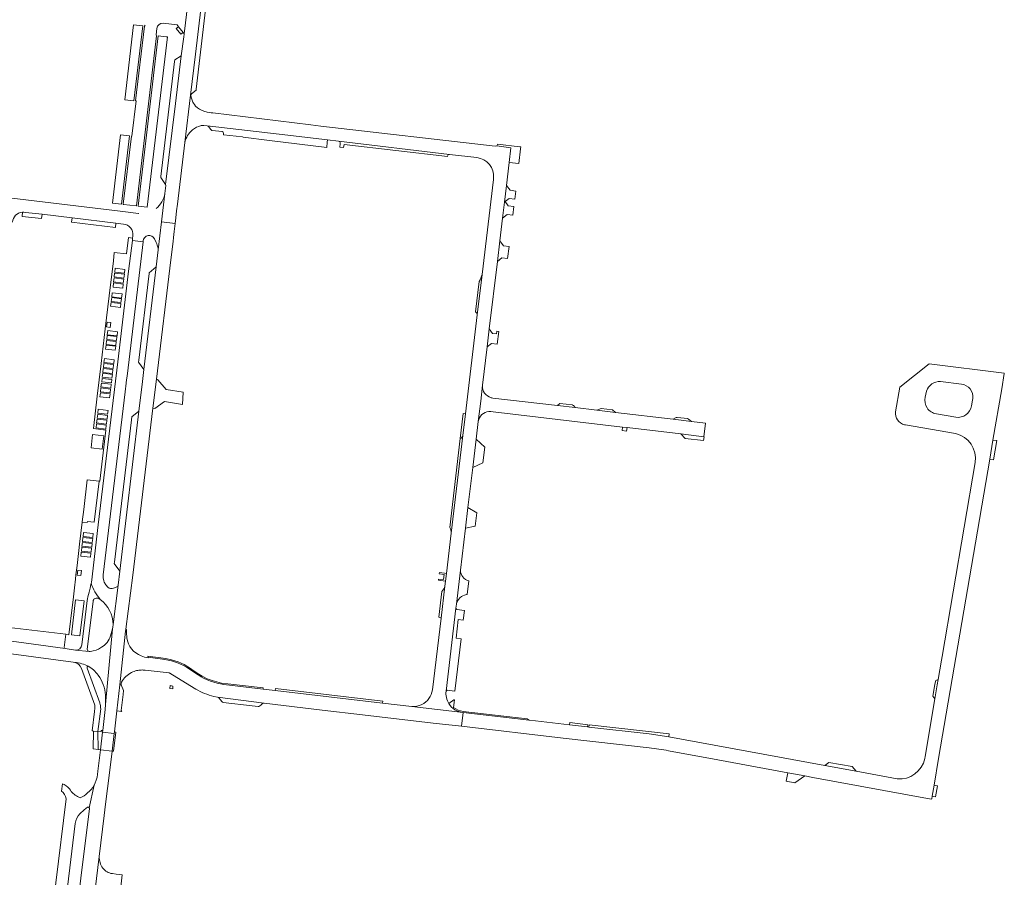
# Model space of a CAD drawing. Header units: metres. Extents: x 166325 to 190320, y 381923 to 404576.
# Tile 296 of 656: x 174469 to 174973, y 386684 to 387123. Entities that reach past the tile are written whole.
import ezdxf

# ---------------------------------------------------------------- set-up
doc = ezdxf.new("R2010")
doc.units = ezdxf.units.M
for name, color, linetype, lineweight in [('B-WE-VH-VERHARDING_ASFALT-GV', 8, 'Continuous', 18), ('B-WE-VH-VERHARDING_BETON-GV', 8, 'Continuous', 18), ('B-WE-VH-VERHARDING_BETONSTRAATSTEEN-GV', 8, 'Continuous', 18), ('B-WE-VH-VERHARDING_STRAATBAKSTEEN-GV', 8, 'Continuous', 18)]:
    doc.layers.add(name, color=color, linetype=linetype, lineweight=lineweight)

msp = doc.modelspace()

# ---------------------------------------------------------------- linework, layer by layer
at = {"layer": 'B-WE-VH-VERHARDING_ASFALT-GV', "flags": 128}
for points in [[(174554.694, 387131.157), (174552.845, 387115.638), (174552.815, 387115.391), (174552.649, 387114.032), (174551.291, 387104.342), (174548.373, 387079.92), (174543.379, 387038.575), (174543.462, 387037.995), (174542.948, 387033.838), (174541.227, 387019.329), (174548.248, 387018.56), (174548.586, 387021.464), (174548.605, 387021.625), (174549.002, 387024.918), (174549.008, 387024.962), (174549.43, 387028.428), (174553.207, 387059.953), (174556.038, 387084.241), (174558.585, 387105.249), (174561.31, 387128.206)], [(174505.226, 386834.282), (174505.099, 386833.702), (174504.634, 386831.759), (174504.159, 386829.805), (174503.545, 386827.379), (174503.34, 386826.369), (174503.189, 386825.401), (174500.496, 386802.827), (174500.494, 386802.802)], [(174503.256, 386800.52), (174506.17, 386824.987), (174506.166, 386825.005)], [(174509.132, 386826.456), (174509.855, 386826.028)], [(174512.49, 386776.962), (174512.61, 386772.16), (174516.212, 386810.985), (174515.179, 386807.352), (174515.176, 386807.333)], [(174491.87, 386800.843), (174491.823, 386800.85), (174455.506, 386805.82), (174454.655, 386799.495), (174464.195, 386798.21), (174496.051, 386793.909), (174496.852, 386793.785)], [(174510.5, 386801.516), (174508.973, 386800.607), (174507.817, 386800.079), (174506.316, 386799.635), (174505.552, 386799.497), (174504.76, 386799.421), (174504.134, 386799.416), (174497.213, 386800.109), (174491.87, 386800.843)], [(174497.213, 386800.109), (174504.134, 386799.416)], [(174500.192, 386790.727), (174507.053, 386771.906)], [(174509.608, 386773.045), (174503.167, 386790.767), (174503.15, 386790.812)], [(174503.174, 386791.557), (174503.185, 386791.581)], [(174503.765, 386791.78), (174504.527, 386791.328), (174505.814, 386790.439), (174506.409, 386789.938), (174506.992, 386789.38), (174507.862, 386788.488), (174508.371, 386787.893), (174508.852, 386787.269)], [(174507.076, 386770.392), (174506.89, 386768.685), (174505.8, 386758.7), (174506.008, 386758.683), (174506.34, 386758.645), (174508.7, 386758.378), (174510.1, 386769.97)], [(174509.841, 386772.304), (174509.837, 386772.321)], [(174498.9, 386609.031), (174501.855, 386632.935), (174501.9, 386633.297), (174505.38, 386662.009), (174509.35, 386694.31), (174511.913, 386715.402), (174512.609, 386721.129), (174514.573, 386737.293), (174515.923, 386748.376), (174509.918, 386749.079), (174508.645, 386738.105), (174508.465, 386736.414)], [(174506.683, 386730.879), (174504.256, 386719.253)], [(174504.31, 386719.038), (174499.985, 386683.245), (174497.865, 386666.743), (174497.78, 386666.082), (174492.62, 386622.61), (174492.42, 386620.79), (174485.64, 386566.27), (174483.688, 386550.79), (174482.49, 386541.29), (174482.471, 386541.139), (174478.291, 386507.49)]]:
    msp.add_lwpolyline(points, dxfattribs=at)
for points in [[(174551.291, 387104.342), (174548.039, 387102.257), (174547.946, 387101.481), (174540.891, 387042.609), (174540.831, 387042.112), (174543.379, 387038.575), (174548.373, 387079.92)], [(174536.873, 386923.986), (174538.638, 386938.729), (174545.961, 386999.897), (174547.152, 387009.248), (174547.393, 387011.274), (174547.758, 387014.35), (174548.248, 387018.56), (174541.227, 387019.329), (174539.537, 387005.072), (174538.505, 386996.413), (174532.227, 386943.737), (174531.306, 386936.043), (174530.676, 386930.711), (174529.676, 386922.384), (174519.91, 386840.494), (174519.036, 386833.371), (174516.557, 386813.211), (174516.366, 386811.765), (174516.212, 386810.985), (174512.61, 386772.16), (174512.44, 386769.73), (174511.12, 386758.89), (174511.05, 386758.08), (174517.01, 386757.38), (174517.09, 386758.17), (174518.39, 386768.95), (174519.85, 386782.271), (174522.867, 386809.787), (174522.97, 386810.725), (174526.625, 386838.386)], [(174538.505, 386996.413), (174534.951, 386993.187), (174534.917, 386992.909), (174529.574, 386948.555), (174529.448, 386947.512), (174532.227, 386943.737)], [(174529.676, 386922.384), (174526.069, 386919.531), (174525.878, 386917.943), (174517.134, 386845.17), (174517.044, 386844.421), (174519.91, 386840.494)], [(174508.7, 386758.378), (174506.34, 386758.645), (174506.26, 386749.505), (174508.727, 386749.219)], [(174517.01, 386757.38), (174511.05, 386758.08), (174509.918, 386749.079), (174515.923, 386748.376)]]:
    msp.add_lwpolyline(points, close=True, dxfattribs=at)
at = {"layer": 'B-WE-VH-VERHARDING_ASFALT-GV'}
for points in [[(174509.855, 386826.028, -0.1027105), (174505.226, 386834.282)], [(174506.166, 386825.005, -0.5552429), (174509.132, 386826.456)], [(174515.176, 386807.333, -0.1724495), (174510.5, 386801.516)], [(174500.494, 386802.802, -0.4109208), (174497.213, 386800.109)], [(174504.134, 386799.416, -0.4100921), (174503.256, 386800.52)], [(174496.852, 386793.785, -0.2523926), (174500.192, 386790.727)], [(174496.852, 386793.785, -0.0975334), (174503.765, 386791.78)], [(174503.15, 386790.812, -0.1919046), (174503.174, 386791.557)], [(174503.185, 386791.581, -0.3977948), (174503.765, 386791.78)], [(174508.852, 386787.269, -0.149631), (174512.49, 386776.962)], [(174509.837, 386772.321, 0.0287505), (174509.608, 386773.045)], [(174507.053, 386771.906, -0.0993824), (174507.076, 386770.392)], [(174510.1, 386769.97, 0.0578108), (174509.841, 386772.304)], [(174508.465, 386736.414, -0.0999079), (174506.683, 386730.879)], [(174504.256, 386719.253, -0.0754984), (174504.31, 386719.038)]]:
    msp.add_lwpolyline(points, format="xyb", dxfattribs=at)
at = {"layer": 'B-WE-VH-VERHARDING_BETON-GV', "flags": 128}
for points in [[(174550.001, 387119.294), (174548.833, 387118.393), (174551.151, 387115.446), (174552.294, 387116.345)], [(174509.325, 386886.526), (174503.229, 386887.302), (174501.427, 386872.136), (174500.676, 386865.793), (174500.645, 386865.534), (174503.204, 386865.34), (174503.296, 386865.976), (174506.753, 386865.658)], [(174511.05, 386758.08), (174511.12, 386758.89), (174510.417, 386758.954), (174510.36, 386758.19), (174508.7, 386758.378), (174508.727, 386749.219), (174509.918, 386749.079)], [(174517.78, 386758.09), (174517.09, 386758.17), (174517.01, 386757.38), (174515.923, 386748.376), (174516.612, 386748.295)]]:
    msp.add_lwpolyline(points, close=True, dxfattribs=at)
at = {"layer": 'B-WE-VH-VERHARDING_BETONSTRAATSTEEN-GV', "flags": 128}
for points in [[(174567.77, 387155.946), (174567.811, 387156.241), (174565.635, 387158.918), (174561.31, 387128.206), (174558.585, 387105.249), (174556.038, 387084.241), (174556.622, 387084.84), (174558.943, 387086.858), (174558.951, 387087.254), (174563.838, 387128.148)], [(174531.615, 387119.744), (174526.974, 387120.321), (174522.423, 387081.911), (174527.068, 387081.402)], [(174539.61, 387114.562), (174529.305, 387027.472), (174533.964, 387026.918), (174544.274, 387114.046), (174543.72, 387114.107)], [(174524.928, 387063.355), (174520.271, 387063.902), (174516.15, 387028.978), (174520.783, 387028.441)], [(174725.107, 387056.711), (174725.224, 387057.703), (174724.76, 387057.758), (174713.391, 387059.105), (174713.376, 387058.977), (174712.962, 387058.224), (174720.248, 387057.339), (174719.345, 387049.788), (174724.215, 387049.187)], [(174721.708, 387027.207), (174718.804, 387027.598), (174717.217, 387029.727), (174719.289, 387031.32), (174722.224, 387030.924), (174722.678, 387035.132), (174719.774, 387035.523), (174717.934, 387037.99), (174716.919, 387029.498), (174715.924, 387021.186), (174718.292, 387023.149), (174721.231, 387022.806)], [(174495.464, 387021.401), (174495.206, 387019.192), (174517.631, 387016.502), (174517.888, 387018.734), (174495.473, 387021.4)], [(174719.306, 387006.763), (174716.38, 387007.146), (174714.548, 387009.678), (174713.273, 386999.018), (174715.656, 387000.96), (174718.458, 387000.62)], [(174522.522, 386995.036), (174517.502, 386995.626), (174517.268, 386993.634), (174522.288, 386993.044)], [(174521.926, 386990.013), (174521.687, 386988.038), (174516.675, 386988.639), (174516.923, 386990.618)], [(174522.232, 386992.515), (174521.99, 386990.532), (174516.976, 386991.141), (174517.223, 386993.125)], [(174521.616, 386987.5), (174516.666, 386988.081), (174516.413, 386985.92), (174521.362, 386985.336)], [(174520.726, 386980.003), (174520.486, 386978.012), (174515.5, 386978.606), (174515.751, 386980.603)], [(174521.028, 386982.515), (174520.774, 386980.369), (174515.801, 386980.95), (174516.056, 386983.102)], [(174520.426, 386977.482), (174520.173, 386975.5), (174515.191, 386976.126), (174515.462, 386978.115)], [(174513.076, 386965.581), (174513.388, 386968.064), (174515.267, 386967.816), (174514.938, 386965.349)], [(174714.007, 386963.221), (174712.948, 386963.343), (174712.78, 386961.977), (174710.873, 386962.19), (174709.164, 386964.661), (174708.052, 386955.366), (174710.287, 386957.107), (174713.223, 386956.791)], [(174518.379, 386960.639), (174513.406, 386961.158), (174513.189, 386959.191), (174518.174, 386958.676)], [(174518.683, 386963.134), (174513.709, 386963.656), (174513.484, 386961.598), (174518.466, 386961.069)], [(174517.786, 386955.653), (174512.835, 386956.216), (174512.598, 386954.23), (174517.56, 386953.673)], [(174518.106, 386958.141), (174517.88, 386956.095), (174512.878, 386956.644), (174513.115, 386958.692)], [(174516.654, 386946.255), (174516.449, 386944.257), (174511.463, 386944.763), (174511.682, 386946.765)], [(174517.006, 386948.762), (174516.777, 386946.759), (174511.771, 386947.329), (174512.004, 386949.333)], [(174516.079, 386941.266), (174515.838, 386939.269), (174510.877, 386939.854), (174511.128, 386941.863)], [(174516.36, 386943.741), (174516.149, 386941.767), (174511.164, 386942.29), (174511.388, 386944.27)], [(174515.182, 386933.741), (174510.213, 386934.339), (174509.964, 386932.353), (174514.943, 386931.757)], [(174515.467, 386936.203), (174515.249, 386934.27), (174510.256, 386934.837), (174510.488, 386936.764)], [(174515.804, 386938.623), (174510.822, 386939.216), (174510.607, 386937.447), (174515.596, 386936.868)], [(174552.39, 386932.237), (174543.669, 386933.595), (174539.298, 386938.415), (174539.323, 386938.642), (174538.638, 386938.729), (174536.873, 386923.986), (174537.889, 386923.843), (174542.759, 386927.348), (174551.993, 386925.839), (174552.39, 386932.225)], [(174514.869, 386931.236), (174514.636, 386929.256), (174509.682, 386929.834), (174509.924, 386931.816)], [(174751.727, 386925.619), (174745.283, 386926.383), (174744.047, 386925.296), (174753.121, 386924.231), (174752.291, 386925.365), (174751.721, 386925.454)], [(174513.573, 386920.283), (174513.335, 386918.313), (174508.337, 386918.908), (174508.585, 386920.883)], [(174513.857, 386922.794), (174508.878, 386923.382), (174508.643, 386921.394), (174513.622, 386920.808)], [(174772.18, 386923.192), (174766.44, 386923.873), (174764.282, 386922.897), (174773.821, 386921.81)], [(174810.81, 386918.608), (174805.357, 386919.255), (174804.931, 386919.13), (174803.316, 386918.267), (174812.645, 386917.148), (174811.229, 386918.366), (174810.813, 386918.424)], [(174512.963, 386915.288), (174508.001, 386915.86), (174507.774, 386913.861), (174512.733, 386913.289)], [(174513.267, 386917.79), (174508.264, 386918.376), (174508.035, 386916.389), (174513.034, 386915.802)], [(174779.691, 386914.003), (174777.39, 386914.275), (174777.164, 386912.463), (174779.446, 386912.182)], [(174505.977, 386910.499), (174505.168, 386903.61), (174510.815, 386902.947), (174511.66, 386909.856)], [(174819.076, 386909.355), (174807.178, 386910.76), (174809.427, 386908.49), (174818.91, 386907.322), (174819.161, 386909.345)], [(174706.814, 386903.914), (174706.832, 386904.061), (174702.426, 386908.101), (174700.692, 386893.626), (174705.858, 386895.93)], [(174969.056, 386907.324), (174967.129, 386907.659), (174965.452, 386897.842), (174967.347, 386897.504)], [(174702.767, 386870.386), (174698.233, 386873.099), (174696.96, 386862.469), (174701.952, 386863.507)], [(174506.313, 386859.725), (174506.103, 386857.734), (174501.109, 386858.256), (174501.326, 386860.251)], [(174505.717, 386854.699), (174500.712, 386855.224), (174500.501, 386853.233), (174505.509, 386852.712)], [(174506.016, 386857.211), (174501.014, 386857.749), (174500.791, 386855.753), (174505.802, 386855.222)], [(174505.116, 386849.684), (174504.906, 386847.703), (174499.899, 386848.233), (174500.111, 386850.216)], [(174505.411, 386852.197), (174500.417, 386852.723), (174500.201, 386850.722), (174505.2, 386850.198)], [(174499.916, 386838.318), (174498.006, 386838.499), (174498.313, 386840.998), (174500.199, 386840.797)], [(174687.162, 386839.256), (174686.121, 386839.395), (174683.583, 386839.735), (174683.492, 386839.055), (174686.072, 386838.716), (174685.735, 386836.147), (174683.168, 386836.47), (174683.082, 386835.829), (174685.588, 386835.491), (174686.695, 386835.342)], [(174501.578, 386825.302), (174499.392, 386807.401), (174495.131, 386807.913), (174497.262, 386825.785)], [(174696.455, 386820.437), (174692.488, 386820.932), (174692.051, 386821.493), (174686.977, 386779.13), (174687.54, 386779.588), (174691.561, 386779.085), (174694.717, 386805.867), (174692.127, 386806.19), (174693.266, 386815.747), (174695.841, 386815.426)], [(174939.101, 386785.005), (174937.862, 386784.485), (174937.685, 386783.939), (174937.67, 386783.941), (174937.427, 386782.53), (174936.383, 386776.457), (174936.413, 386776.453), (174937.401, 386775.04), (174938.638, 386782.291)], [(174521.581, 386777.42), (174521.807, 386779.377), (174520.524, 386782.259), (174519.85, 386782.271), (174518.39, 386768.95), (174520.955, 386768.702), (174520.63, 386769.178)], [(174547.12, 386781.677), (174545.705, 386781.9), (174545.484, 386780.455), (174546.97, 386780.243)], [(174599.588, 386780.488), (174599.461, 386779.399), (174654.472, 386772.972), (174654.638, 386773.939)], [(174759.646, 386761.884), (174750.405, 386762.935), (174750.263, 386761.821), (174759.519, 386760.757)], [(174760.368, 386761.802), (174760.206, 386760.678), (174790.98, 386757.14), (174801.142, 386755.688), (174801.218, 386757.175)], [(174895.057, 386740.543), (174883.032, 386742.576), (174881.028, 386740.98), (174896.996, 386738.018)], [(174870.746, 386735.617), (174861.985, 386737.238), (174861.193, 386732.958), (174865.609, 386732.176)], [(174938.747, 386730.595), (174936.94, 386730.919), (174935.975, 386725.271), (174937.774, 386724.945)]]:
    msp.add_lwpolyline(points, close=True, dxfattribs=at)
for points in [[(174542.153, 387121.118), (174549.198, 387120.327), (174550.001, 387119.294), (174552.294, 387116.345), (174552.845, 387115.638), (174554.694, 387131.157), (174553.868, 387130.453), (174551.001, 387128.009), (174550.171, 387127.301), (174543.496, 387128.054)], [(174532.88, 387120.095), (174532.507, 387119.632), (174527.974, 387081.318), (174528.277, 387081.292), (174526.111, 387063.212), (174525.834, 387063.245), (174521.689, 387028.351), (174521.826, 387028.334), (174528.285, 387027.592), (174528.427, 387027.576), (174538.728, 387114.664), (174538.465, 387115.211), (174538.848, 387118.455)], [(174558.745, 387078.682), (174558.101, 387079.458), (174557.634, 387080.149), (174557.342, 387080.725), (174557.091, 387081.245), (174556.744, 387082.161), (174556.491, 387083.149), (174556.353, 387084.138), (174556.622, 387084.84), (174556.038, 387084.241), (174553.207, 387059.953)], [(174698.233, 386873.099), (174700.692, 386893.626), (174702.426, 386908.101), (174703.502, 386917.093), (174703.507, 386917.123), (174703.511, 386917.152), (174704.747, 386927.628), (174705.698, 386935.664), (174705.704, 386935.731), (174705.712, 386935.798), (174708.052, 386955.366), (174709.164, 386964.661), (174713.273, 386999.018), (174714.548, 387009.678), (174715.924, 387021.186), (174716.919, 387029.498), (174717.934, 387037.99), (174719.345, 387049.788), (174720.248, 387057.339), (174712.962, 387058.224), (174712.149, 387058.077), (174622.925, 387068.393), (174617.74, 387069.023), (174567.524, 387075.173), (174566.785, 387075.264), (174566.722, 387075.272), (174564.655, 387075.548), (174562.86, 387076.027)], [(174561.59, 387068.632), (174562.926, 387068.689), (174564.627, 387068.616), (174601.526, 387064.287), (174626.246, 387061.351), (174631.918, 387060.678), (174688.777, 387053.926), (174702.773, 387052.264)], [(174601.526, 387064.287), (174564.627, 387068.616), (174564.622, 387068.511)], [(174565.251, 387068.195), (174566.559, 387066.663), (174566.83, 387066.346)], [(174567.227, 387066.147), (174572.246, 387065.588)], [(174573.071, 387064.625), (174573.013, 387064.096), (174572.997, 387063.943), (174582.672, 387062.855), (174583.077, 387062.813), (174596.586, 387061.023), (174625.949, 387057.461), (174626.112, 387060.211), (174626.246, 387061.351), (174601.526, 387064.287)], [(174688.777, 387053.926), (174631.918, 387060.678)], [(174632.799, 387059.56), (174632.776, 387059.382), (174632.551, 387057.617), (174634.522, 387057.41), (174634.764, 387058.993), (174687.702, 387052.749), (174687.718, 387052.866), (174687.744, 387053.06)], [(174711.347, 387041.777), (174711.26, 387041.049), (174705.458, 386992.464), (174702.976, 386971.682), (174696.991, 386921.116), (174695.639, 386909.922), (174689.629, 386859.974), (174687.162, 386839.256), (174686.695, 386835.342), (174686.39, 386832.852), (174684.427, 386816.357), (174680.048, 386779.684)], [(174470.004, 387024.328), (174469.799, 387022.166), (174479.829, 387021.037), (174480.063, 387023.226)], [(174480.063, 387023.226), (174471.554, 387024.235)], [(174505.226, 386834.282), (174505.312, 386834.673), (174508.845, 386864.249), (174518.852, 386947.769), (174522.322, 386976.703), (174524.425, 386994.185), (174526.315, 387009.872), (174526.454, 387011.083), (174524.394, 387011.371), (174523.365, 387002.922), (174517.066, 387003.7), (174516.618, 386999.337), (174514.469, 386981.402), (174512.457, 386964.603), (174510.332, 386946.865), (174508.326, 386930.117), (174506.334, 386913.495), (174512.751, 386912.727), (174509.627, 386886.508), (174509.325, 386886.526), (174506.753, 386865.658), (174503.296, 386865.976), (174503.204, 386865.34), (174500.645, 386865.534), (174499.314, 386854.29), (174498.938, 386851.112), (174498.03, 386843.443), (174497.453, 386838.565), (174497.19, 386836.347), (174496.678, 386832.019), (174495.951, 386825.881), (174495.639, 386823.241), (174493.832, 386807.981), (174492.268, 386808.169), (174491.451, 386801.348)], [(174531.787, 387009.207), (174526.315, 387009.872), (174524.425, 386994.185), (174522.322, 386976.703), (174518.852, 386947.769), (174508.845, 386864.249), (174505.312, 386834.673), (174505.226, 386834.282)], [(174513.821, 386832.333), (174512.74, 386833.484), (174511.908, 386834.809), (174511.637, 386835.557), (174511.406, 386837.109), (174511.387, 386837.885), (174511.428, 386838.664), (174522.624, 386932.375), (174523.146, 386936.774), (174523.184, 386937.088), (174523.749, 386941.749), (174531.782, 387009.175), (174531.787, 387009.207)], [(174702.976, 386971.682), (174705.458, 386992.464)], [(174703.888, 386988.832), (174702.046, 386973.354)], [(174800.938, 386748.556), (174826.216, 386743.859), (174861.985, 386737.238), (174870.746, 386735.617), (174874.861, 386734.855), (174935.503, 386723.769), (174935.745, 386723.924), (174935.975, 386725.271), (174936.94, 386730.919), (174939.27, 386744.563), (174956.108, 386843.136), (174965.452, 386897.842), (174967.129, 386907.659), (174971.601, 386933.839), (174972.945, 386941.708), (174972.799, 386941.929), (174934.434, 386946.722), (174919.414, 386934.663), (174917.249, 386922.168)], [(174705.698, 386935.664), (174704.747, 386927.628), (174703.511, 386917.152)], [(174940.303, 386937.637), (174950.97, 386936.329)], [(174932.375, 386929.637), (174933.065, 386932.687)], [(174773.821, 386921.81), (174764.282, 386922.897), (174753.121, 386924.231), (174744.047, 386925.296), (174710.95, 386929.155)], [(174956.837, 386928.847), (174956.704, 386928.065), (174956.197, 386925.1)], [(174696.991, 386921.116), (174695.83, 386921.229), (174694.301, 386908.446)], [(174695.639, 386909.922), (174696.991, 386921.116)], [(174709.947, 386922.234), (174711.129, 386922.095), (174777.39, 386914.275), (174779.691, 386914.003), (174807.178, 386910.76), (174819.076, 386909.355), (174819.872, 386916.303), (174812.645, 386917.148), (174803.316, 386918.267), (174773.821, 386921.81)], [(174948.097, 386919.277), (174938.141, 386921.006)], [(174921.852, 386915.491), (174922.376, 386915.399), (174947.945, 386910.915)], [(174689.629, 386859.974), (174695.639, 386909.922)], [(174694.301, 386908.446), (174688.857, 386862.913)], [(174958.082, 386896.213), (174941.123, 386796.85), (174940.805, 386794.985), (174939.101, 386785.005), (174938.638, 386782.291), (174937.401, 386775.04), (174932.365, 386745.533), (174932.198, 386744.556)], [(174686.977, 386779.13), (174692.051, 386821.493), (174692.314, 386823.683), (174694.384, 386840.962), (174696.96, 386862.469), (174698.233, 386873.099)], [(174694.384, 386840.962), (174692.314, 386823.683)], [(174697.444, 386828.501), (174697.778, 386828.498), (174698.625, 386835.549)], [(174516.557, 386813.211), (174519.036, 386833.371)], [(174518.691, 386832.723), (174518.015, 386832.316), (174516.728, 386831.771), (174516.714, 386831.762)], [(174684.898, 386830.153), (174683.325, 386817.003), (174684.427, 386816.357), (174686.39, 386832.852)], [(174509.855, 386826.028), (174509.861, 386826.026)], [(174491.451, 386801.348), (174492.268, 386808.169), (174463.222, 386811.654), (174442.689, 386814.118), (174442.743, 386814.678), (174431.823, 386815.914), (174431.755, 386815.423), (174402.447, 386818.95), (174402.525, 386819.646), (174401.728, 386819.746), (174401.311, 386819.799), (174401.232, 386819.113), (174384.027, 386821.098), (174384.157, 386822.116)], [(174435.231, 386808.589), (174441.647, 386807.713), (174441.983, 386809.869), (174448.264, 386808.978), (174447.945, 386806.853), (174449.234, 386806.677), (174449.541, 386808.84), (174455.794, 386807.964), (174455.506, 386805.82), (174491.823, 386800.85)], [(174523.494, 386806.289), (174523.332, 386809.071), (174523.353, 386810.651), (174522.97, 386810.725), (174522.867, 386809.787), (174519.85, 386782.271), (174520.524, 386782.259), (174520.537, 386783), (174520.839, 386783.705)], [(174491.823, 386800.85), (174491.87, 386800.843), (174497.213, 386800.109)], [(174534.279, 386796.925), (174534.425, 386796.415), (174543.002, 386795.308)], [(174573.187, 386782.468), (174593.301, 386780.118), (174593.368, 386780.694), (174575.291, 386782.813), (174571.999, 386783.199), (174567.124, 386784.583), (174566.124, 386784.867), (174564.714, 386785.43), (174562.497, 386786.482), (174562.098, 386786.72), (174560.295, 386787.798), (174558.054, 386789.335), (174556.055, 386790.676), (174552.835, 386792.669), (174549.73, 386794.051), (174546.455, 386795.15), (174543.418, 386795.77), (174534.279, 386796.925)], [(174543.002, 386795.308), (174534.425, 386796.415), (174534.376, 386796.135)], [(174525.805, 386788.586), (174526.514, 386788.91), (174527.306, 386789.205)], [(174531.885, 386789.883), (174532.923, 386789.76), (174545.102, 386788.369), (174545.343, 386788.307), (174545.523, 386788.221), (174557.906, 386780.653), (174558.79, 386780.112)], [(174560.067, 386787.379), (174559.682, 386787.641), (174555.439, 386790.529)], [(174669.456, 386771.221), (174654.472, 386772.972), (174599.461, 386779.399), (174593.301, 386780.118), (174573.187, 386782.468)], [(174568.038, 386776.378), (174569.99, 386775.975), (174593.794, 386772.899), (174623.598, 386769.393), (174644.283, 386766.96), (174680.482, 386762.712), (174694.877, 386761.055), (174695.687, 386768.093), (174669.456, 386771.221)], [(174593.794, 386772.899), (174569.99, 386775.975)], [(174570.648, 386775.627), (174570.664, 386775.607), (174571.45, 386774.64), (174572.2, 386773.718)], [(174572.848, 386773.316), (174587.756, 386771.571), (174590.75, 386771.234)], [(174690.847, 386770.763), (174691.306, 386774.587), (174691.035, 386774.618), (174688.469, 386772.66)], [(174591.48, 386771.431), (174592.252, 386772.055), (174593.037, 386772.692), (174593.043, 386772.697)], [(174669.456, 386771.221), (174695.687, 386768.093)], [(174801.142, 386755.688), (174790.98, 386757.14), (174760.206, 386760.678), (174759.519, 386760.757), (174750.263, 386761.821), (174732.774, 386763.831), (174729.626, 386764.193), (174695.687, 386768.093), (174694.877, 386761.055), (174746.985, 386755.056), (174791.029, 386749.995)], [(174695.687, 386768.093), (174729.626, 386764.193)], [(174728.491, 386764.922), (174695.79, 386768.686)], [(174918.097, 386734.103), (174896.996, 386738.018), (174881.028, 386740.98), (174801.142, 386755.688)], [(174490.456, 386731.661), (174490.015, 386727.899)], [(174494.587, 386728.283), (174494.084, 386729.116)], [(174492.364, 386723.852), (174487.115, 386680.944), (174485.865, 386670.731), (174473.54, 386569.983)], [(174499.398, 386716.267), (174501.665, 386718.345), (174503.325, 386719.595)], [(174493.095, 386678.76), (174497.1, 386711.33)], [(174509.35, 386694.31), (174505.38, 386662.009)], [(174513.647, 386679.434), (174520.375, 386678.899), (174521.135, 386685.03)], [(174521.135, 386685.03), (174518.075, 386685.302), (174516.078, 386685.615)]]:
    msp.add_lwpolyline(points, dxfattribs=at)
at = {"layer": 'B-WE-VH-VERHARDING_BETONSTRAATSTEEN-GV'}
for points in [[(174538.848, 387118.455, -0.3984057), (174542.153, 387121.118)], [(174562.86, 387076.027, -0.1294274), (174558.745, 387078.682)], [(174553.207, 387059.953, -0.1741963), (174557.132, 387066.434)], [(174557.132, 387066.434, -0.1122893), (174561.59, 387068.632)], [(174564.622, 387068.511, -0.1851404), (174565.251, 387068.195)], [(174566.83, 387066.346, 0.116969), (174567.227, 387066.147)], [(174572.246, 387065.588, -0.3794711), (174573.071, 387064.625)], [(174631.918, 387060.678, -0.3937962), (174632.799, 387059.56)], [(174687.744, 387053.06, -0.3743377), (174688.777, 387053.926)], [(174702.773, 387052.264, -0.4032907), (174711.347, 387041.777)], [(174471.554, 387024.235, 0.0703018), (174470.004, 387024.328)], [(174705.458, 386992.464, -0.1002859), (174703.888, 386988.832)], [(174702.046, 386973.354, -0.2531219), (174702.976, 386971.682)], [(174710.091, 386929.321, -0.3656933), (174705.698, 386935.664)], [(174933.065, 386932.687, -0.3345701), (174940.303, 386937.637)], [(174950.97, 386936.329, -0.4086612), (174956.837, 386928.847)], [(174710.95, 386929.155, -0.0369959), (174710.091, 386929.321)], [(174938.141, 386921.006, -0.4257914), (174932.375, 386929.637)], [(174956.197, 386925.1, -0.3961888), (174948.097, 386919.277)], [(174703.511, 386917.152, -0.3458916), (174708.984, 386922.232)], [(174708.984, 386922.232, -0.039462), (174709.947, 386922.234)], [(174917.249, 386922.168, 0.3929744), (174921.852, 386915.491)], [(174694.301, 386908.446, 0.2664764), (174695.639, 386909.922)], [(174947.945, 386910.915, -0.3926788), (174958.082, 386896.213)], [(174688.857, 386862.913, -0.149026), (174689.629, 386859.974)], [(174698.625, 386835.549, -0.3437664), (174694.384, 386840.962)], [(174516.714, 386831.762, -0.3170298), (174513.821, 386832.333)], [(174519.036, 386833.371, -0.172497), (174518.691, 386832.723)], [(174686.39, 386832.852, -0.1551751), (174684.898, 386830.153)], [(174692.314, 386823.683, -0.3108132), (174697.444, 386828.501)], [(174509.861, 386826.026, -0.2240479), (174516.557, 386813.211)], [(174530.783, 386797.057, -0.2551984), (174523.494, 386806.289)], [(174491.823, 386800.85, -0.411278), (174491.451, 386801.348)], [(174534.376, 386796.135, -0.0761715), (174530.783, 386797.057)], [(174555.439, 386790.529, 0.1051968), (174543.002, 386795.308)], [(174520.839, 386783.705, -0.1431977), (174525.805, 386788.586)], [(174527.306, 386789.205, -0.0492984), (174529.703, 386789.779)], [(174529.703, 386789.779, -0.0439838), (174531.885, 386789.883)], [(174573.187, 386782.468, -0.1164335), (174560.067, 386787.379)], [(174558.79, 386780.112, 0.0793483), (174568.038, 386776.378)], [(174680.048, 386779.684, -0.2489841), (174674.567, 386772.183)], [(174688.469, 386772.66, -0.1715621), (174686.977, 386779.13)], [(174569.99, 386775.975, -0.1421535), (174570.648, 386775.627)], [(174572.2, 386773.718, 0.195178), (174572.848, 386773.316)], [(174593.043, 386772.697, -0.1597345), (174593.794, 386772.899)], [(174590.75, 386771.234, 0.1804548), (174591.48, 386771.431)], [(174674.567, 386772.183, -0.1334602), (174669.456, 386771.221)], [(174688.469, 386772.66, 0.2244429), (174695.687, 386768.093)], [(174695.79, 386768.686, -0.1414284), (174690.847, 386770.763)], [(174729.626, 386764.193, -0.0882372), (174728.491, 386764.922)], [(174791.029, 386749.995, -0.0130323), (174800.938, 386748.556)], [(174932.198, 386744.556, -0.3800145), (174918.097, 386734.103)], [(174490.015, 386727.899, -0.2179893), (174492.364, 386723.852)], [(174494.084, 386729.116, 0.1250847), (174490.456, 386731.661)], [(174498.933, 386724.794, -0.1433335), (174494.587, 386728.283)], [(174506.683, 386730.879, -0.0879986), (174503.429, 386726.909)], [(174499.604, 386724.506, -0.2274793), (174498.933, 386724.794)], [(174503.429, 386726.909, -0.1035071), (174499.604, 386724.506)], [(174503.325, 386719.595, -0.425186), (174504.256, 386719.253)], [(174497.1, 386711.33, -0.1420555), (174499.398, 386716.267)], [(174511.194, 386688.441, -0.1558226), (174509.35, 386694.31)], [(174516.078, 386685.615, -0.185483), (174511.194, 386688.441)]]:
    msp.add_lwpolyline(points, format="xyb", dxfattribs=at)
at = {"layer": 'B-WE-VH-VERHARDING_STRAATBAKSTEEN-GV', "flags": 128}
for points in [[(174529.612, 387023.679), (174529.401, 387023.704), (174520.098, 387024.817), (174427.55, 387035.879)], [(174537.616, 387010.635), (174538.481, 387008.835), (174538.788, 387008.131), (174539.064, 387007.377), (174539.465, 387005.858), (174539.537, 387005.072), (174541.227, 387019.329), (174542.948, 387033.838)], [(174471.554, 387024.235), (174480.063, 387023.226), (174495.464, 387021.401), (174495.473, 387021.4), (174517.888, 387018.734), (174521.714, 387018.268), (174521.81, 387018.25), (174521.822, 387018.257)], [(174526.597, 387012.323), (174526.568, 387012.07), (174526.454, 387011.083), (174526.315, 387009.872), (174531.787, 387009.207), (174531.846, 387009.599), (174531.837, 387009.624)]]:
    msp.add_lwpolyline(points, dxfattribs=at)
at = {"layer": 'B-WE-VH-VERHARDING_STRAATBAKSTEEN-GV'}
for points in [[(174542.948, 387033.838, -0.1878477), (174538.486, 387026.226)], [(174464.884, 387019.225, -0.3675704), (174470.004, 387024.328)], [(174521.822, 387018.257, -0.4044456), (174526.597, 387012.323)], [(174531.837, 387009.624, -0.7571304), (174537.616, 387010.635)]]:
    msp.add_lwpolyline(points, format="xyb", dxfattribs=at)

doc.saveas('drawing.dxf')
